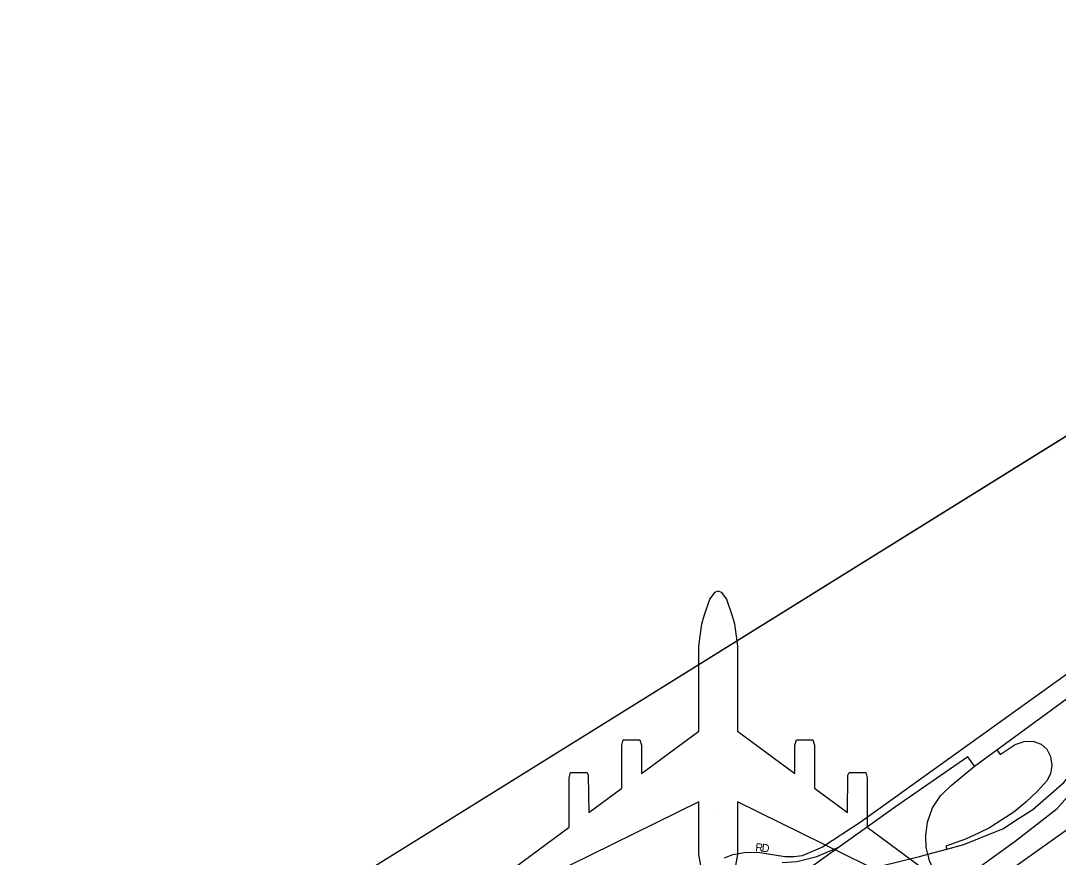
# Model space of a CAD drawing. Extents: x 2010165 to 2382125, y 1060529 to 1407316.
# Drawn here: x 2188784 to 2195265, y 1282247 to 1287472 of the extents above; entities that cross this region are included whole.
import ezdxf

# ---------------------------------------------------------------- set-up
doc = ezdxf.new("R2010")
doc.units = 0
for name, color, linetype in [('GM_X_Airport_Class_1', 7, 'Continuous'), ('GM_X_Airport_Location_Class_1', 7, 'Continuous'), ('GM_X_City_Street', 7, 'Continuous'), ('GM_X_City_Street_Text', 7, 'Continuous'), ('GM_X_Corporation', 7, 'Continuous'), ('GM_X_County', 7, 'Continuous'), ('GM_X_Interchange_Ramps', 7, 'Continuous'), ('GM_X_Interstate_Route', 7, 'Continuous'), ('GM_X_Major_Lake', 7, 'Continuous'), ('GM_X_Rail_Line', 7, 'Continuous'), ('GM_X_State_Route', 7, 'Continuous')]:
    doc.layers.add(name, color=color, linetype=linetype)

msp = doc.modelspace()

# ---------------------------------------------------------------- linework, layer by layer
at = {"layer": 'GM_X_Airport_Class_1'}
for points in [[(2191673.7, 1282039.4), (2192209.1, 1282435.3), (2192209.1, 1282743.1), (2192218.6, 1282775.8), (2192322.2, 1282775.8), (2192329.4, 1282759.4), (2192331.6, 1282525.9), (2192538.4, 1282678.8), (2192538.4, 1282947.4), (2192547.9, 1282980.1), (2192651.5, 1282980.1), (2192660.9, 1282947.4), (2192660.9, 1282769.4), (2193020, 1283034.9), (2193020, 1283565.4), (2193037.5, 1283705.7), (2193052.1, 1283755.7), (2193088.1, 1283857.8), (2193121.3, 1283903.2), (2193140.2, 1283911.2)], [(2193140.2, 1283911.2), (2193159.2, 1283903.2), (2193192.4, 1283857.8), (2193228.4, 1283755.7), (2193243, 1283705.7), (2193260.5, 1283565.4), (2193260.5, 1283034.9), (2193619.6, 1282769.4), (2193619.6, 1282947.4), (2193629, 1282980.1), (2193732.6, 1282980.1), (2193742.1, 1282947.4), (2193742.1, 1282678.8), (2193948.9, 1282525.9), (2193951.1, 1282759.4), (2193958.3, 1282775.8), (2194061.9, 1282775.8), (2194071.4, 1282743.1), (2194071.4, 1282435.3), (2194606.8, 1282039.4)], [(2193080.1, 1281930.7), (2193020, 1282263.2), (2193020, 1282593.4), (2191673.7, 1281929.9)], [(2194606.8, 1281929.9), (2193260.5, 1282593.4), (2193260.5, 1282263.2), (2193200.4, 1281930.7)]]:
    msp.add_lwpolyline(points, dxfattribs=at)
at = {"layer": 'GM_X_Airport_Location_Class_1'}
msp.add_line((2193140.2, 1282539.4), (2193140.2, 1282539.4), dxfattribs=at)
at = {"layer": 'GM_X_City_Street'}
for points in [[(2200863.6, 1287472.2), (2200738.5, 1287347), (2200696, 1287299.4), (2200575.7, 1287164.8), (2200237.9, 1286872.9), (2200063.9, 1286738.5), (2198073.7, 1285333.4), (2195559.4, 1283563), (2194028, 1282464.6), (2193791.3, 1282310.1), (2193665.2, 1282256), (2193614.3, 1282248.3), (2193557.1, 1282248.3), (2193387.2, 1282276.6), (2193303.9, 1282273.7), (2193229.2, 1282261.4), (2193177.5, 1282241.7)], [(2194694.7, 1282130.5), (2194996.1, 1282346.7), (2195257.9, 1282550.9), (2195383.5, 1282693.6), (2195668, 1283075.6), (2195903.1, 1283394.7), (2196027, 1283536.1), (2196119.5, 1283633.9), (2196406.7, 1283843.3), (2197904.1, 1284893.8), (2198118.1, 1285059.4), (2198387.9, 1285286), (2198604.4, 1285454.2), (2199455, 1286053.4), (2200006.9, 1286448.6), (2200177, 1286560.4), (2200514, 1286715.8), (2200594, 1286737.5), (2200712.4, 1286747.5), (2200787, 1286761.3), (2200842.8, 1286792.1)], [(2193539.5, 1282213.3), (2193631.9, 1282220.7), (2193756.7, 1282252.1), (2193898.6, 1282312.3)]]:
    msp.add_lwpolyline(points, dxfattribs=at)
at = {"layer": 'GM_X_Corporation'}
msp.add_lwpolyline([(2189760.3, 1281423.6), (2195942.9, 1285269.6)], dxfattribs=at)
at = {"layer": 'GM_X_County'}
msp.add_lwpolyline([(2189694.8, 1281382.8), (2195942.9, 1285269.6)], dxfattribs=at)
at = {"layer": 'GM_X_Interchange_Ramps'}
for points in [[(2194880.4, 1282918), (2194901.7, 1282887.9), (2194995, 1282951.9), (2195052.2, 1282970), (2195105.3, 1282971.6), (2195158.2, 1282953.7), (2195192.3, 1282921), (2195215.9, 1282875.3), (2195225.1, 1282819.7), (2195215.6, 1282768.7), (2195193.7, 1282724.6), (2195137.1, 1282660.6), (2195062, 1282589.7), (2194987.6, 1282529), (2194913.2, 1282479.7), (2194834.2, 1282431.3), (2194771, 1282399.5), (2194685.7, 1282360.3), (2194562.9, 1282316.6), (2194568.1, 1282297.4)], [(2194741.1, 1282815.3), (2194699.3, 1282873.7), (2194248.3, 1282561.3), (2193898.6, 1282312.3), (2193475.2, 1282009.3), (2193277, 1281863.5), (2193144.2, 1281765.9), (2193164.5, 1281733.7)]]:
    msp.add_lwpolyline(points, dxfattribs=at)
at = {"layer": 'GM_X_Interstate_Route'}
for points in [[(2194545.9, 1282646.1), (2194596.4, 1282695.4), (2194741.1, 1282815.3), (2194880.4, 1282918), (2195927.9, 1283683.3)], [(2194451.2, 1282262), (2194450.3, 1282265.4), (2194439.2, 1282308), (2194437.7, 1282382.7), (2194448.6, 1282466.7), (2194479.7, 1282555.4), (2194529.5, 1282630.1), (2194545.9, 1282646.1)], [(2194513.1, 1282120.9), (2194495.3, 1282146.8), (2194461, 1282224), (2194451.2, 1282262)]]:
    msp.add_lwpolyline(points, dxfattribs=at)
at = {"layer": 'GM_X_Major_Lake'}
msp.add_lwpolyline([(2189764.7, 1281426.2), (2195947.3, 1285272.1), (2196057.6, 1285267), (2196083.9, 1285284.2)], dxfattribs=at)
at = {"layer": 'GM_X_Rail_Line'}
msp.add_lwpolyline([(2188784.3, 1277965.1), (2189752.1, 1278588.8), (2190639.6, 1279116), (2192678, 1280555.1), (2194231.5, 1281639.3), (2194948.6, 1282154.6), (2195509, 1282554.5), (2195871.7, 1282810.1), (2196378.5, 1283156.3), (2197087.3, 1283630.4), (2199383.9, 1285076.5), (2199860.7, 1285394.8)], dxfattribs=at)
at = {"layer": 'GM_X_State_Route'}
for points in [[(2195010.3, 1282483.7), (2195106.5, 1282545), (2195299.4, 1282714.4), (2195452.3, 1282902.7), (2195598.2, 1283163.9), (2195927.9, 1283683.3)], [(2194870.4, 1282405.6), (2194918.3, 1282425), (2195010.3, 1282483.7)], [(2194152, 1282190.5), (2194398.8, 1282251.4), (2194450.3, 1282265.4), (2194568.1, 1282297.4), (2194675.2, 1282326.5), (2194870.4, 1282405.6)]]:
    msp.add_lwpolyline(points, dxfattribs=at)

# ---------------------------------------------------------------- texts
at = {"layer": 'GM_X_City_Street_Text'}
for s, rotation, p in [('R', 355.551, (2193371.2, 1282284.9)), ('D', 353.47151, (2193410.2, 1282281.9))]:
    msp.add_text(s, height=50, rotation=rotation, dxfattribs=at).set_placement(p)

doc.saveas('drawing.dxf')
